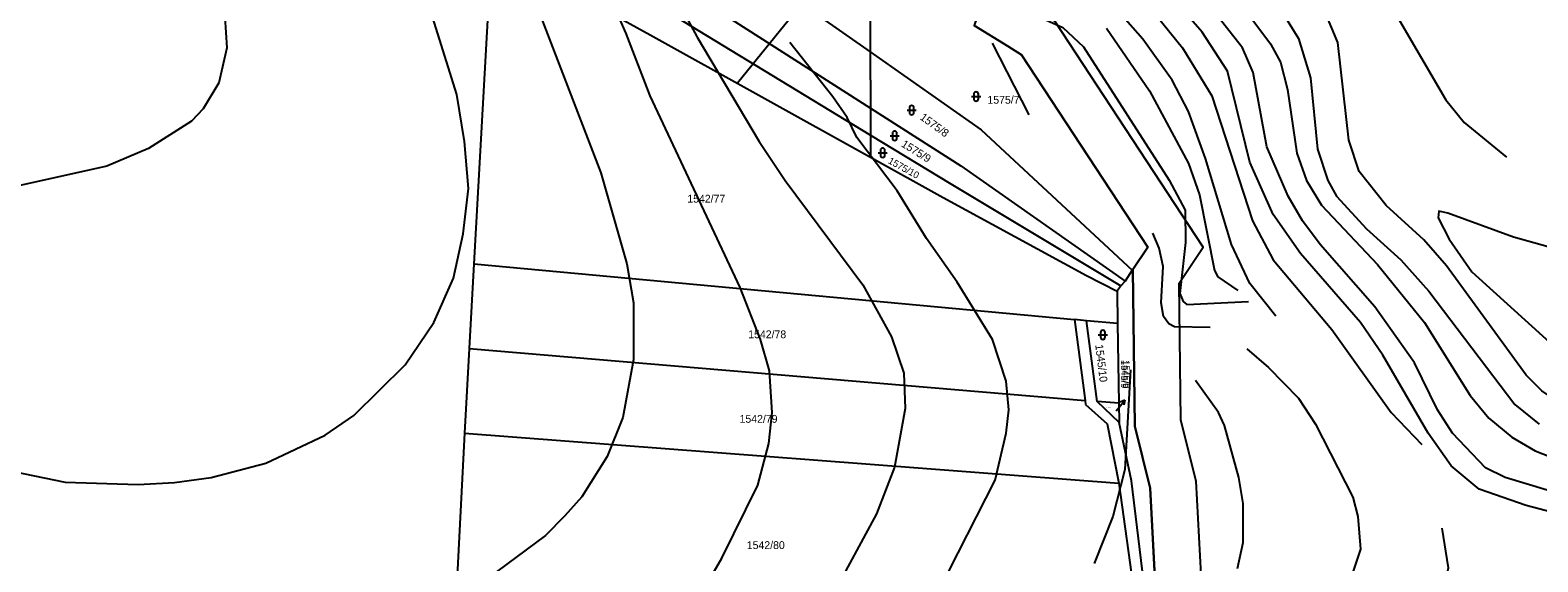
# Model space of a CAD drawing. Extents: x -555860 to -552701, y -1187050 to -1182291.
# Drawn here: x -553709.9 to -553383.3, y -1184316.2 to -1184201 of the extents above; entities that cross this region are included whole.
import ezdxf

# ---------------------------------------------------------------- set-up
doc = ezdxf.new("R2010")
doc.units = 0
for name, color, linetype in [('LEG_2b', 7, 'Continuous'), ('Level 16', 7, 'Continuous'), ('Level 25', 7, 'Continuous'), ('Level 28', 7, 'Continuous'), ('Level 30', 7, 'Continuous'), ('Level 40', 7, 'Continuous'), ('Level 41', 7, 'Continuous'), ('navrh_BV', 7, 'Continuous'), ('Poz předměty', 7, 'Continuous'), ('stav_BV', 7, 'Continuous')]:
    doc.layers.add(name, color=color, linetype=linetype)

msp = doc.modelspace()

# ---------------------------------------------------------------- linework, layer by layer
at = {"layer": 'Level 16'}
for p, q in [((-553474.66, -1184283.53), (-553472.8, -1184281.18)), ((-553472.8, -1184281.18), (-553473.81, -1184281.65)), ((-553472.8, -1184281.18), (-553473.03, -1184282.27))]:
    msp.add_line(p, q, dxfattribs=at)
at = {"layer": 'Level 25'}
for p, q in [((-553519.45, -1184217.85), (-553519.45, -1184218.85)), ((-553518.45, -1184218.85), (-553518.45, -1184217.85)), ((-553506, -1184215.37), (-553504, -1184215.37)), ((-553505.5, -1184214.87), (-553505.5, -1184215.87)), ((-553504.5, -1184215.87), (-553504.5, -1184214.87)), ((-553519.95, -1184218.35), (-553517.95, -1184218.35)), ((-553523.63, -1184223.88), (-553521.63, -1184223.88)), ((-553523.13, -1184223.38), (-553523.13, -1184224.38)), ((-553522.13, -1184224.38), (-553522.13, -1184223.38)), ((-553526.23, -1184227.57), (-553524.23, -1184227.57)), ((-553525.73, -1184227.07), (-553525.73, -1184228.07)), ((-553524.73, -1184228.07), (-553524.73, -1184227.07)), ((-553478.05, -1184266.52), (-553478.05, -1184267.52)), ((-553477.05, -1184267.52), (-553477.05, -1184266.52)), ((-553478.55, -1184267.02), (-553476.55, -1184267.02))]:
    msp.add_line(p, q, dxfattribs=at)
for centre, start, end in [((-553505, -1184214.87), 0, 180), ((-553518.95, -1184217.85), 0, 180), ((-553505, -1184215.87), 180, 359.9879), ((-553518.95, -1184218.85), 180, 359.9879), ((-553522.63, -1184223.38), 0, 180), ((-553522.63, -1184224.38), 180, 359.9879), ((-553525.23, -1184227.07), 0, 180), ((-553525.23, -1184228.07), 180, 359.9879), ((-553477.55, -1184266.52), 0, 180), ((-553477.55, -1184267.52), 180, 359.9879)]:
    msp.add_arc(centre, 0.5, start, end, dxfattribs=at)
at = {"layer": 'Level 28'}
msp.add_lwpolyline([(-553383.97, -1183973.72), (-553403.9, -1184008.33), (-553448.46, -1184077.25), (-553450.55, -1184083.82), (-553472.51, -1184111.2), (-553484.09, -1184125.63), (-553504.87, -1184151.41), (-553490.69, -1184169.42), (-553496.76, -1184173.61), (-553501.18, -1184176.88), (-553505.83, -1184180.04), (-553501.83, -1184190.23), (-553503.8, -1184195.45), (-553505.38, -1184199.98), (-553498.14, -1184204.48), (-553495.13, -1184206.36), (-553467.8, -1184248), (-553471.04, -1184252.85), (-553470.62, -1184286.8), (-553467.28, -1184300.23), (-553465.17, -1184340.04)], dxfattribs=at)
at = {"layer": 'Level 30'}
for points in [[(-553455.2, -1184339.18), (-553457.34, -1184298.75), (-553460.64, -1184285.51), (-553461, -1184255.83), (-553455.81, -1184248.05), (-553487.97, -1184199.04), (-553492.85, -1184195.99), (-553493.23, -1184195.76), (-553491.11, -1184190.16), (-553493.64, -1184183.74), (-553490.94, -1184181.75), (-553476.25, -1184171.6), (-553492.08, -1184151.48), (-553476.3, -1184131.9), (-553464.71, -1184117.46), (-553441.58, -1184088.62), (-553439.34, -1184081.56), (-553395.36, -1184013.54), (-553375.09, -1183978.34), (-553357.28, -1183940.3)], [(-553383.97, -1183973.72), (-553403.9, -1184008.33), (-553448.46, -1184077.25), (-553450.55, -1184083.82), (-553472.51, -1184111.2), (-553484.09, -1184125.63), (-553504.87, -1184151.41), (-553490.69, -1184169.42), (-553496.76, -1184173.61), (-553501.18, -1184176.88), (-553505.83, -1184180.04), (-553501.83, -1184190.23), (-553503.8, -1184195.45), (-553505.38, -1184199.98), (-553498.14, -1184204.48), (-553495.13, -1184206.36), (-553467.8, -1184248), (-553471.04, -1184252.85), (-553470.62, -1184286.8), (-553467.28, -1184300.23), (-553465.17, -1184340.04)]]:
    msp.add_lwpolyline(points, dxfattribs=at)
at = {"layer": 'Level 40'}
for points in [[(-553512.71, -1184138.56), (-553499.76, -1184166.47), (-553500.11, -1184167.54), (-553501.09, -1184168.53), (-553504.61, -1184168.65), (-553508, -1184167.56), (-553510.55, -1184169.13), (-553512.61, -1184172.4), (-553514.73, -1184178.28), (-553515.21, -1184183.49), (-553514.61, -1184186.16), (-553511.94, -1184189.91), (-553505.15, -1184193.54), (-553496.3, -1184195.85), (-553486.18, -1184200.39), (-553481.7, -1184204.63), (-553463.21, -1184233.53), (-553459.75, -1184240.01), (-553459.63, -1184247.04), (-553460.84, -1184258.06), (-553460.16, -1184259.82), (-553459.33, -1184260.43), (-553445.99, -1184259.82)], [(-553368.4, -1184304.58), (-553390.41, -1184297.94), (-553394.64, -1184295.83), (-553401.84, -1184288.35), (-553405.09, -1184283.27), (-553410.03, -1184273.11), (-553418.63, -1184260.97), (-553430.49, -1184247.43), (-553434.3, -1184242.34), (-553437.4, -1184236.98), (-553442.06, -1184226.26), (-553445.02, -1184210.17), (-553447.28, -1184204.81), (-553460.12, -1184188.44)], [(-553718.08, -1184295.69), (-553702.28, -1184298.93), (-553686.47, -1184299.5), (-553678.57, -1184299.07), (-553670.67, -1184297.94), (-553658.81, -1184294.84), (-553645.97, -1184288.77), (-553639.74, -1184284.54), (-553628.61, -1184273.53), (-553622.41, -1184264.36), (-553618.17, -1184254.76), (-553616.06, -1184245.17), (-553614.93, -1184235.29), (-553615.77, -1184225.13), (-553617.47, -1184214.97), (-553623.82, -1184194.65)], [(-553471.59, -1184274.59), (-553472.82, -1184296.25), (-553475.36, -1184306.41), (-553479.45, -1184316.57)]]:
    msp.add_lwpolyline(points, dxfattribs=at)
at = {"layer": 'Level 41'}
for points in [[(-553718.08, -1184071.88), (-553706.51, -1184090.22), (-553695.22, -1184106.03), (-553691.27, -1184113.08), (-553689.58, -1184117.32), (-553686.05, -1184130.02), (-553681.67, -1184156.83), (-553677.02, -1184170.94), (-553670.81, -1184186.46), (-553668.55, -1184193.52), (-553667.68, -1184198.15), (-553667.28, -1184204.81), (-553668.97, -1184212.43), (-553672.36, -1184218.07), (-553674.9, -1184220.75), (-553684.21, -1184226.68), (-553693.24, -1184230.49), (-553713, -1184234.86)], [(-553569.2, -1184331.25), (-553560.03, -1184315.44), (-553552.27, -1184299.64), (-553549.87, -1184290.61), (-553549.17, -1184283.83), (-553549.73, -1184274.8), (-553551.71, -1184268.03), (-553556.08, -1184256.74), (-553575.55, -1184215.25), (-553580.78, -1184201.7), (-553590.65, -1184179.12)], [(-553330.3, -1184317.56), (-553352.73, -1184295.97), (-553362.19, -1184290.18), (-553374.6, -1184284.54), (-553382.51, -1184279.18), (-553385.9, -1184275.79), (-553403.11, -1184252.08), (-553408.05, -1184246.44), (-553416.17, -1184239), (-553422.02, -1184231.62), (-553424.28, -1184224.85), (-553426.68, -1184203.68), (-553430.2, -1184195.21), (-553436.41, -1184185.33), (-553438.25, -1184180.82), (-553435, -1184180.25), (-553427.67, -1184182.51), (-553423.43, -1184185.48), (-553420.61, -1184188.3), (-553413.27, -1184198.88), (-553403.25, -1184216.1), (-553399.3, -1184221.04), (-553390.1, -1184228.5)], [(-553602.51, -1184189.57), (-553586.28, -1184231.9), (-553580.63, -1184251.66), (-553579.22, -1184260.13), (-553579.16, -1184272.39), (-553581.48, -1184284.96), (-553584.89, -1184293.41), (-553590.39, -1184302.13), (-553594.04, -1184306.27), (-553598.27, -1184310.5), (-553610.83, -1184319.82)], [(-553450.24, -1184191.82), (-553441.21, -1184203.96), (-553439.09, -1184207.91), (-553437.54, -1184213.84), (-553435.57, -1184227.67), (-553433.45, -1184233.6), (-553430.2, -1184238.96), (-553418.07, -1184251.8), (-553407.85, -1184264.37), (-553398.03, -1184280.16), (-553393.94, -1184285.1), (-553389, -1184289.2), (-553383.92, -1184292.16), (-553365.29, -1184299.5)], [(-553570.58, -1184192.8), (-553565.39, -1184202.55), (-553551.99, -1184225.13), (-553546.34, -1184233.59), (-553529.55, -1184256.18), (-553523.34, -1184267.46), (-553520.66, -1184275.37), (-553520.38, -1184282.99), (-553522.64, -1184295.69), (-553526.59, -1184305.85), (-553536.18, -1184323.63)], [(-553374.6, -1184306.98), (-553385.9, -1184304.01), (-553396.06, -1184300.49), (-553402.12, -1184295.41), (-553407.06, -1184288.35), (-553416.94, -1184271.42), (-553421.74, -1184264.36), (-553434.72, -1184249.4), (-553440.65, -1184240.93), (-553445.73, -1184229.64), (-553450.53, -1184209.89), (-553456.03, -1184201.42), (-553461.96, -1184194.65)], [(-553440.08, -1184262.95), (-553445.73, -1184255.89), (-553449.68, -1184247.43), (-553455.32, -1184228.8), (-553458.99, -1184218.64), (-553462.52, -1184211.86), (-553468.87, -1184202.97), (-553474.8, -1184196.2)], [(-553467.6, -1184195.78), (-553460.26, -1184204.81), (-553453.91, -1184215.25), (-553445.16, -1184242.34), (-553440.65, -1184250.81), (-553427.95, -1184265.91), (-553415.1, -1184283.83), (-553408.46, -1184290.81)], [(-553439.52, -1184195.78), (-553435.14, -1184202.83), (-553432.6, -1184211.3), (-553431.05, -1184226.82), (-553428.79, -1184233.59), (-553426.96, -1184236.98), (-553420.47, -1184244.04), (-553412.99, -1184250.81), (-553406.92, -1184257.59), (-553388.29, -1184282.14), (-553383.07, -1184286.37)], [(-553476.77, -1184200.57), (-553467.46, -1184214.12), (-553458.99, -1184229.93), (-553456.59, -1184236.7), (-553453.35, -1184253.07), (-553452.64, -1184254.48), (-553448.3, -1184257.4)], [(-553512.9, -1184322.22), (-553500.9, -1184298.51), (-553498.51, -1184288.35), (-553497.94, -1184283.27), (-553498.51, -1184277.06), (-553501.47, -1184268.03), (-553509.09, -1184255.61), (-553515.72, -1184246.16), (-553522.07, -1184235.85), (-553530.82, -1184224.28), (-553532.9, -1184219.92), (-553536.01, -1184215.44), (-553545.36, -1184203.69)], [(-553493.48, -1184219.38), (-553501.41, -1184203.78)], [(-553346.71, -1184253.41), (-553377.99, -1184248.84), (-553388.58, -1184245.87), (-553402.83, -1184240.65), (-553404.8, -1184240.23), (-553404.95, -1184241.64), (-553402.55, -1184246.3), (-553397.61, -1184253.35), (-553377, -1184272.12), (-553365.57, -1184283.69), (-553346.38, -1184296.25), (-553324.93, -1184315.3), (-553319.01, -1184319.68)], [(-553454.31, -1184265.42), (-553462.02, -1184265.29), (-553463.27, -1184264.67), (-553464.39, -1184263.05), (-553464.89, -1184260.07), (-553464.5, -1184252.22), (-553465.34, -1184248.27), (-553466.75, -1184245.03)], [(-553446.35, -1184270.08), (-553441.64, -1184274.1), (-553435.14, -1184280.73), (-553431.47, -1184286.37), (-553423.43, -1184302.18), (-553422.3, -1184306.41), (-553421.74, -1184313.47), (-553424.98, -1184323.34), (-553430.06, -1184331.95), (-553439.38, -1184343.24), (-553450.67, -1184353.69)], [(-553448.41, -1184317.7), (-553447.14, -1184312.06), (-553447.14, -1184303.59), (-553448.13, -1184297.95), (-553451.23, -1184286.66), (-553452.5, -1184283.83), (-553457.45, -1184276.9)], [(-553449.08, -1184375.86), (-553432.89, -1184363.42), (-553419.2, -1184348.75), (-553408.47, -1184333.51), (-553404.95, -1184326.73), (-553402.69, -1184317.56), (-553404.06, -1184308.92)]]:
    msp.add_lwpolyline(points, dxfattribs=at)
at = {"layer": 'navrh_BV'}
for p, q in [((-553568.89, -1184176.94), (-553527.92, -1184205.7)), ((-553609.9, -1184183.03), (-553613.77, -1184251.64)), ((-553609.9, -1184183.03), (-553575.58, -1184202)), ((-553572.19, -1184189.53), (-553527.88, -1184217.89)), ((-553573.91, -1184195.72), (-553527.85, -1184223.73)), ((-553527.96, -1184196.32), (-553527.92, -1184205.7)), ((-553498.14, -1184204.48), (-553505.38, -1184199.98)), ((-553575.58, -1184202), (-553527.84, -1184228.51)), ((-553495.13, -1184206.36), (-553498.14, -1184204.48)), ((-553527.92, -1184205.7), (-553503.89, -1184222.58)), ((-553527.92, -1184205.7), (-553527.88, -1184217.89)), ((-553467.8, -1184248), (-553495.13, -1184206.36)), ((-553527.88, -1184217.89), (-553508.29, -1184230.42)), ((-553527.88, -1184217.89), (-553527.85, -1184223.73)), ((-553527.85, -1184223.73), (-553510.47, -1184234.31)), ((-553527.85, -1184223.73), (-553527.84, -1184228.51)), ((-553503.89, -1184222.58), (-553471.17, -1184253.05)), ((-553527.84, -1184228.51), (-553512.1, -1184237.25)), ((-553508.29, -1184230.42), (-553472.72, -1184255.42)), ((-553510.47, -1184234.31), (-553473.65, -1184256.43)), ((-553512.1, -1184237.25), (-553481.05, -1184254.16)), ((-553471.04, -1184252.85), (-553467.8, -1184248)), ((-553613.77, -1184251.64), (-553614.8, -1184269.97)), ((-553613.77, -1184251.64), (-553483.67, -1184263.73)), ((-553471.17, -1184253.05), (-553472.72, -1184255.42)), ((-553471.04, -1184252.85), (-553471.17, -1184253.05)), ((-553470.62, -1184286.8), (-553471.04, -1184252.85)), ((-553481.05, -1184254.16), (-553474.48, -1184257.57)), ((-553473.65, -1184256.43), (-553474.48, -1184257.57)), ((-553472.72, -1184255.42), (-553473.65, -1184256.43)), ((-553474.48, -1184257.57), (-553474.36, -1184264.6)), ((-553483.67, -1184263.73), (-553481.39, -1184281.24)), ((-553481.08, -1184263.97), (-553483.67, -1184263.73)), ((-553474.36, -1184264.6), (-553481.08, -1184263.97)), ((-553478.81, -1184281.46), (-553481.08, -1184263.97)), ((-553474.36, -1184264.6), (-553474.09, -1184281.86)), ((-553614.8, -1184269.97), (-553615.78, -1184288.34)), ((-553614.8, -1184269.97), (-553481.39, -1184281.24)), ((-553481.39, -1184281.24), (-553481.27, -1184282.11)), ((-553481.27, -1184282.11), (-553476.61, -1184286.29)), ((-553474.09, -1184281.86), (-553478.81, -1184281.46)), ((-553474.02, -1184286.06), (-553478.81, -1184281.46)), ((-553474.09, -1184281.86), (-553474.02, -1184286.06)), ((-553476.61, -1184286.29), (-553474.07, -1184299.18)), ((-553471.33, -1184298.69), (-553474.02, -1184286.06)), ((-553615.78, -1184288.34), (-553617.6, -1184323.55)), ((-553615.78, -1184288.34), (-553474.07, -1184299.18)), ((-553467.28, -1184300.23), (-553470.62, -1184286.8)), ((-553474.07, -1184299.18), (-553469.17, -1184334.74)), ((-553466.62, -1184337.91), (-553471.33, -1184298.69)), ((-553465.17, -1184340.04), (-553467.28, -1184300.23))]:
    msp.add_line(p, q, dxfattribs=at)
at = {"layer": 'Poz předměty'}
msp.add_lwpolyline([(-553519.34, -1184166.39), (-553556.68, -1184212.5)], dxfattribs=at)
at = {"layer": 'stav_BV'}
for p, q in [((-553474.66, -1184283.53), (-553472.81, -1184281.17)), ((-553472.81, -1184281.17), (-553473.82, -1184281.65)), ((-553472.81, -1184281.17), (-553473.03, -1184282.26))]:
    msp.add_line(p, q, dxfattribs=at)

# ---------------------------------------------------------------- texts
at = {"layer": 'LEG_2b'}
for s, height, p in [('1575/7', 1.7, (-553502.54, -1184216.94)), ('1542/77', 1.7, (-553567.54, -1184238.38)), ('1542/78', 1.7, (-553554.34, -1184267.77)), ('1545/9', 0.2, (-553476.77, -1184282.91)), ('1542/79', 1.7, (-553556.22, -1184286.09)), ('1542/80', 1.7, (-553554.65, -1184313.46))]:
    msp.add_text(s, height=height, dxfattribs=at).set_placement(p)
for s, height, rotation, p in [('1575/8', 1.7, 324, (-553517.31, -1184220.21)), ('1575/9', 1.7, 328, (-553521.35, -1184226.1)), ('1575/10', 1.5, 331, (-553524.19, -1184229.75)), ('1545/10', 1.7, 277, (-553479.2, -1184269.2)), ('1545/9', 1.5, 270, (-553473.61, -1184272.5))]:
    msp.add_text(s, height=height, rotation=rotation, dxfattribs=at).set_placement(p)
at = {"layer": 'Level 16'}
msp.add_text('1545/9', height=1.5, rotation=270, dxfattribs=at).set_placement((-553473.23, -1184272.5))

doc.saveas('drawing.dxf')
